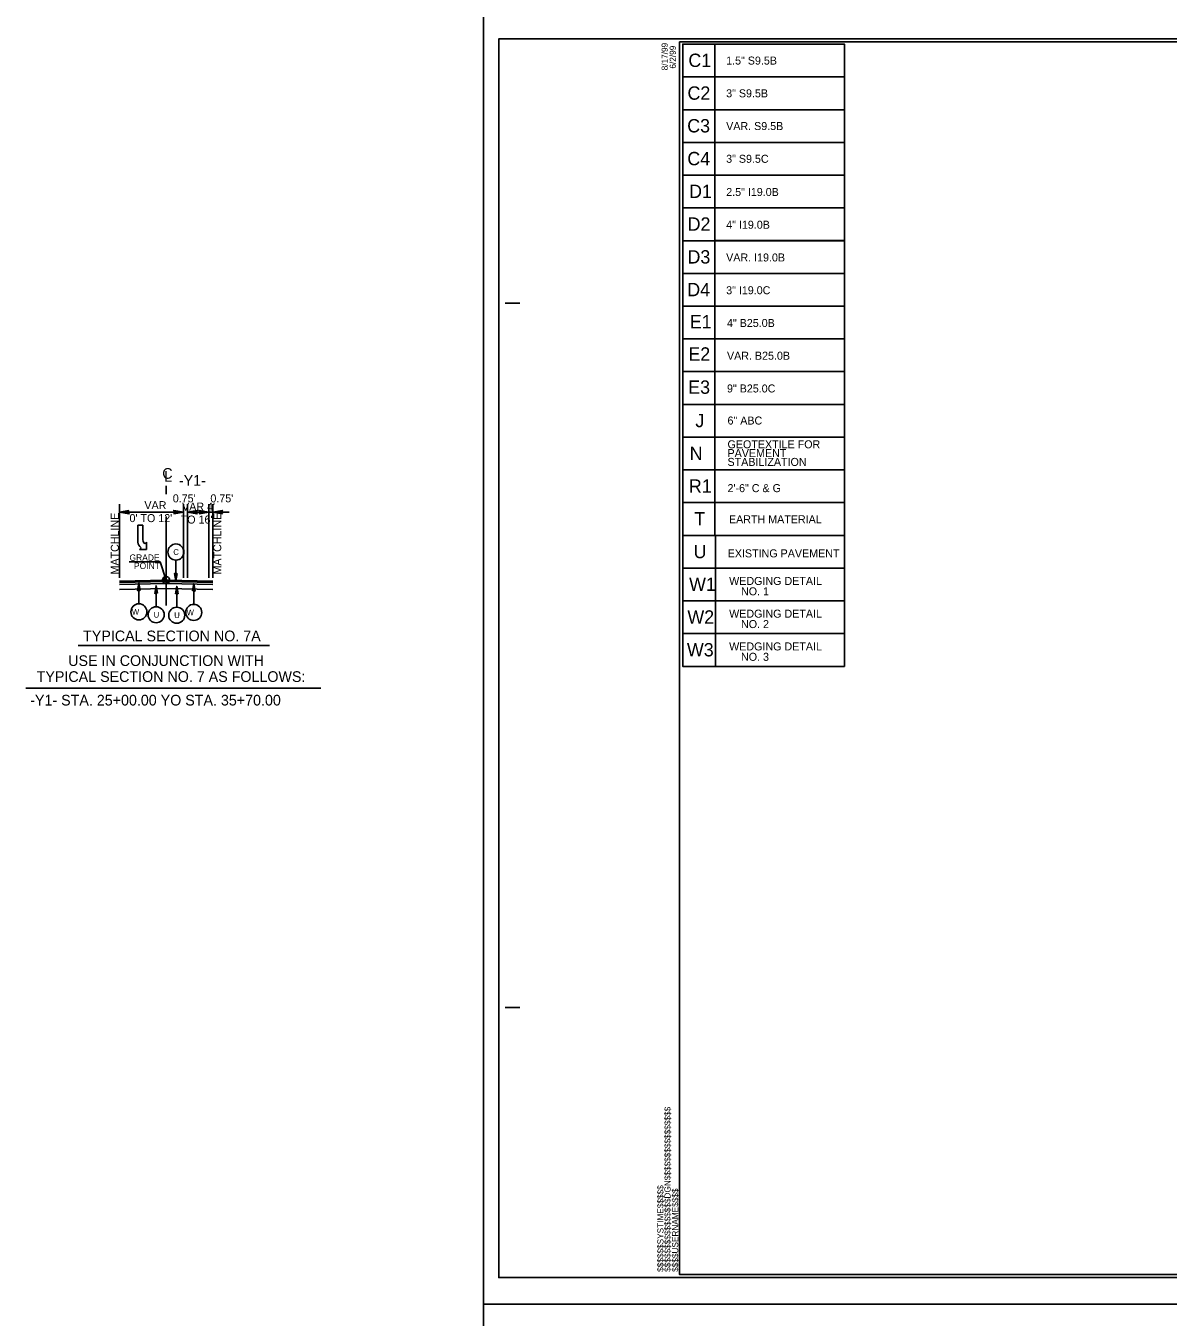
# Model space of a CAD drawing. Extents: x 573813 to 575363, y -54752 to -53123.
# Drawn here: x 574591.7 to 574786.5, y -54005.6 to -53785.4 of the extents above; entities that cross this region are included whole.
import ezdxf

# ---------------------------------------------------------------- set-up
doc = ezdxf.new("R2010")
doc.units = 0
for name, color, linetype in [('Old_Level_1', 7, 'Continuous'), ('Old_Level_11', 7, 'Continuous'), ('Old_Level_2', 7, 'Continuous'), ('Old_Level_3', 7, 'Continuous'), ('Prop Lane Arrow CELL', 7, 'Continuous'), ('Prop Pavement Schedule Description CELL', 7, 'Continuous'), ('Sheet Cutting Line CELL', 7, 'Continuous'), ('Sheet Plot Border Inside CELL', 7, 'Continuous'), ('Sheet Plot Border Outside CELL', 7, 'Continuous'), ('Sheet Typical CELL', 7, 'Continuous'), ('Typical Grade Point Symbol CELL', 7, 'Continuous'), ('Typical ID Circle CELL', 7, 'Continuous'), ('Typical Terminator CELL', 7, 'Continuous'), ('Typical Text ID Circle CELL', 7, 'Continuous')]:
    doc.layers.add(name, color=color, linetype=linetype)

msp = doc.modelspace()

# ---------------------------------------------------------------- linework, layer by layer
at = {"layer": 'Old_Level_1'}
for p, q in [((574615.61, -53879.92), (574607.65, -53880.08)), ((574615.61, -53880.14), (574607.65, -53880.31)), ((574615.61, -53880.48), (574607.65, -53880.64)), ((574615.61, -53879.92), (574623.56, -53880.08)), ((574615.61, -53880.14), (574623.56, -53880.31)), ((574615.61, -53880.48), (574623.56, -53880.64)), ((574615.61, -53881.37), (574607.65, -53881.54)), ((574615.61, -53881.37), (574623.56, -53881.54))]:
    msp.add_line(p, q, dxfattribs=at)
at = {"layer": 'Old_Level_11'}
for p, q in [((574607.65, -53879.51), (574607.65, -53866.95)), ((574618.56, -53879.51), (574618.56, -53866.95)), ((574619.24, -53879.51), (574619.24, -53866.95)), ((574622.88, -53879.51), (574622.88, -53866.95)), ((574623.56, -53879.51), (574623.56, -53866.95)), ((574607.65, -53868.34), (574618.56, -53868.34)), ((574619.24, -53868.34), (574622.88, -53868.34)), ((574622.88, -53868.34), (574623.56, -53868.34)), ((574626.38, -53868.33), (574623.56, -53868.34)), ((574609.32, -53876.82), (574614.57, -53876.82)), ((574615.61, -53879.92), (574614.57, -53876.82)), ((574633.25, -53891.06), (574600.62, -53891.06)), ((574591.69, -53898.34), (574642, -53898.34))]:
    msp.add_line(p, q, dxfattribs=at)
for points in [[(574609.28, -53868.05), (574607.65, -53868.34), (574609.29, -53868.63), (574609.08, -53868.34)], [(574616.92, -53868.62), (574618.56, -53868.34), (574616.92, -53868.05), (574617.12, -53868.34)], [(574620.88, -53868.05), (574619.24, -53868.34), (574620.89, -53868.63), (574620.68, -53868.34)], [(574621.25, -53868.62), (574622.88, -53868.34), (574621.24, -53868.05), (574621.45, -53868.34)], [(574625.2, -53868.62), (574623.56, -53868.34), (574625.21, -53868.05), (574625, -53868.34)]]:
    msp.add_lwpolyline(points, close=True, dxfattribs=at)
at = {"layer": 'Old_Level_2'}
for p, q in [((574615.61, -53865.24), (574615.61, -53863.84)), ((574615.61, -53884.25), (574615.61, -53869.09))]:
    msp.add_line(p, q, dxfattribs=at)
at = {"layer": 'Prop Lane Arrow CELL'}
for p, q in [((574611.67, -53870.57), (574610.77, -53870.57)), ((574610.77, -53870.57), (574610.77, -53873.45)), ((574611.67, -53873.07), (574611.67, -53870.57)), ((574612.27, -53873.46), (574611.98, -53873.75)), ((574612.26, -53874.69), (574612.27, -53873.46)), ((574611.34, -53874.39), (574611.06, -53874.68)), ((574611.06, -53874.68), (574612.26, -53874.69))]:
    msp.add_line(p, q, dxfattribs=at)
for centre, radius, start, end in [((574612.18, -53873.23), 1.43, 188.6761, 233.9878), ((574612.56, -53873.07), 0.894, 180, 229.6582)]:
    msp.add_arc(centre, radius, start, end, dxfattribs=at)
at = {"layer": 'Prop Pavement Schedule Description CELL'}
for points in [[(574709.17, -53794.15), (574703.71, -53794.15), (574703.71, -53788.56), (574731.27, -53788.56), (574731.27, -53794.15), (574709.17, -53794.15), (574709.17, -53788.56)], [(574709.17, -53799.73), (574703.71, -53799.73), (574703.71, -53794.15), (574731.27, -53794.15), (574731.27, -53799.73), (574709.17, -53799.73), (574709.17, -53794.15)], [(574709.17, -53805.31), (574703.71, -53805.31), (574703.71, -53799.73), (574731.27, -53799.73), (574731.27, -53805.31), (574709.17, -53805.31), (574709.17, -53799.73)], [(574709.17, -53810.89), (574703.71, -53810.89), (574703.71, -53805.31), (574731.27, -53805.31), (574731.27, -53810.89), (574709.17, -53810.89), (574709.17, -53805.31)], [(574709.17, -53816.47), (574703.71, -53816.47), (574703.71, -53810.89), (574731.27, -53810.89), (574731.27, -53816.47), (574709.17, -53816.47), (574709.17, -53810.89)], [(574709.17, -53822.06), (574703.71, -53822.06), (574703.71, -53816.47), (574731.27, -53816.47), (574731.27, -53822.05), (574709.17, -53822.05), (574709.17, -53816.47)], [(574709.16, -53827.64), (574703.71, -53827.64), (574703.71, -53822.06), (574731.26, -53822.06), (574731.26, -53827.64), (574709.16, -53827.64), (574709.16, -53822.06)], [(574709.16, -53833.22), (574703.71, -53833.22), (574703.71, -53827.64), (574731.26, -53827.64), (574731.26, -53833.22), (574709.16, -53833.22), (574709.16, -53827.64)], [(574709.16, -53838.8), (574703.71, -53838.8), (574703.71, -53833.22), (574731.26, -53833.22), (574731.26, -53838.8), (574709.16, -53838.8), (574709.16, -53833.22)], [(574709.16, -53844.38), (574703.71, -53844.38), (574703.71, -53838.8), (574731.26, -53838.8), (574731.26, -53844.38), (574709.16, -53844.38), (574709.16, -53838.8)], [(574709.16, -53849.96), (574703.71, -53849.96), (574703.71, -53844.38), (574731.26, -53844.38), (574731.26, -53849.96), (574709.16, -53849.96), (574709.16, -53844.38)], [(574709.16, -53855.55), (574703.71, -53855.55), (574703.71, -53849.96), (574731.26, -53849.96), (574731.26, -53855.55), (574709.16, -53855.55), (574709.16, -53849.96)], [(574709.16, -53861.13), (574703.71, -53861.13), (574703.71, -53855.55), (574731.26, -53855.55), (574731.26, -53861.13), (574709.16, -53861.13), (574709.16, -53855.55)], [(574709.16, -53866.71), (574703.71, -53866.71), (574703.71, -53861.13), (574731.26, -53861.13), (574731.26, -53866.71), (574709.16, -53866.71), (574709.16, -53861.13)], [(574709.16, -53872.29), (574703.71, -53872.29), (574703.71, -53866.71), (574731.26, -53866.71), (574731.26, -53872.29), (574709.16, -53872.29), (574709.16, -53866.71)], [(574709.28, -53877.87), (574703.7, -53877.87), (574703.7, -53872.29), (574731.26, -53872.29), (574731.26, -53877.87), (574709.28, -53877.87), (574709.28, -53872.29)], [(574709.28, -53883.45), (574703.7, -53883.45), (574703.7, -53877.87), (574731.26, -53877.87), (574731.26, -53883.45), (574709.28, -53883.45), (574709.28, -53877.87)], [(574709.28, -53889.03), (574703.7, -53889.03), (574703.7, -53883.45), (574731.26, -53883.45), (574731.26, -53889.03), (574709.28, -53889.03), (574709.28, -53883.45)], [(574709.28, -53894.62), (574703.7, -53894.62), (574703.7, -53889.03), (574731.26, -53889.03), (574731.26, -53894.62), (574709.28, -53894.62), (574709.28, -53889.03)]]:
    msp.add_lwpolyline(points, dxfattribs=at)
at = {"layer": 'Sheet Cutting Line CELL'}
for p, q in [((574669.73, -54003.31), (574669.73, -53783.19)), ((575006.71, -54003.31), (574669.73, -54003.31)), ((574669.73, -54223.42), (574669.73, -54003.31)), ((574669.73, -54003.31), (575006.71, -54003.31))]:
    msp.add_line(p, q, dxfattribs=at)
at = {"layer": 'Sheet Plot Border Inside CELL'}
msp.add_lwpolyline([(575005.81, -53787.68), (574672.33, -53787.68), (574672.33, -53998.81), (575005.81, -53998.81)], close=True, dxfattribs=at)
at = {"layer": 'Sheet Plot Border Outside CELL'}
for p, q in [((574669.73, -53783.19), (574669.73, -54003.31)), ((574669.73, -54003.31), (575006.71, -54003.31)), ((575006.71, -54003.31), (574669.73, -54003.31)), ((574669.73, -54003.31), (574669.73, -54223.42))]:
    msp.add_line(p, q, dxfattribs=at)
for points in [[(575006.71, -53783.19), (574669.73, -53783.19), (574669.73, -54003.31), (575006.71, -54003.31)], [(575006.71, -54003.31), (574669.73, -54003.31), (574669.73, -54223.42), (575006.71, -54223.42)]]:
    msp.add_lwpolyline(points, close=True, dxfattribs=at)
at = {"layer": 'Sheet Typical CELL'}
for p, q in [((574673.43, -53832.72), (574675.93, -53832.72)), ((574673.43, -53952.78), (574675.93, -53952.78)), ((574703.15, -53998.3), (574703.15, -53998.3)), ((574703.15, -53998.3), (574703.15, -53998.3)), ((574703.15, -53998.3), (574703.15, -53998.3)), ((574703.15, -53998.3), (574703.15, -53998.3)), ((574703.15, -53998.3), (574703.15, -53998.3)), ((574703.15, -53998.3), (574703.15, -53998.3))]:
    msp.add_line(p, q, dxfattribs=at)
msp.add_lwpolyline([(575003.31, -53788.19), (574703.15, -53788.19), (574703.15, -53998.3), (575003.31, -53998.3)], close=True, dxfattribs=at)
msp.add_lwpolyline([(574710.65, -53998.3), (574710.65, -53998.3)], dxfattribs=at)
at = {"layer": 'Typical Grade Point Symbol CELL'}
for p, q in [((574614.99, -53879.92), (574615.61, -53879.92)), ((574615.61, -53879.92), (574615.61, -53879.31)), ((574615.61, -53880.53), (574615.61, -53879.92)), ((574616.22, -53879.92), (574615.61, -53879.92)), ((574615.61, -53879.92), (574615.61, -53880.53))]:
    msp.add_line(p, q, dxfattribs=at)
for points in [[(574615, -53879.83), (574615, -53879.92)], [(574615.01, -53879.77), (574615.01, -53879.92)], [(574615.03, -53879.73), (574615.03, -53879.92)], [(574615.04, -53879.69), (574615.04, -53879.92)], [(574615.05, -53879.66), (574615.05, -53879.92)], [(574615.06, -53879.64), (574615.06, -53879.92)], [(574615.08, -53879.62), (574615.08, -53879.92)], [(574615.09, -53879.6), (574615.09, -53879.92)], [(574615.1, -53879.58), (574615.1, -53879.92)], [(574615.11, -53879.56), (574615.11, -53879.92)], [(574615.12, -53879.54), (574615.12, -53879.92)], [(574615.14, -53879.53), (574615.14, -53879.92)], [(574615.15, -53879.51), (574615.15, -53879.92)], [(574615.16, -53879.5), (574615.16, -53879.92)], [(574615.17, -53879.49), (574615.17, -53879.92)], [(574615.18, -53879.47), (574615.18, -53879.92)], [(574615.2, -53879.46), (574615.2, -53879.92)], [(574615.21, -53879.45), (574615.21, -53879.92)], [(574615.22, -53879.44), (574615.22, -53879.92)], [(574615.23, -53879.43), (574615.23, -53879.92)], [(574615.25, -53879.42), (574615.25, -53879.92)], [(574615.26, -53879.41), (574615.26, -53879.92)], [(574615.27, -53879.41), (574615.27, -53879.92)], [(574615.28, -53879.4), (574615.28, -53879.92)], [(574615.29, -53879.39), (574615.29, -53879.92)], [(574615.31, -53879.38), (574615.31, -53879.92)], [(574615.32, -53879.38), (574615.32, -53879.92)], [(574615.33, -53879.37), (574615.33, -53879.92)], [(574615.34, -53879.37), (574615.34, -53879.92)], [(574615.36, -53879.36), (574615.36, -53879.92)], [(574615.37, -53879.36), (574615.37, -53879.92)], [(574615.38, -53879.35), (574615.38, -53879.92)], [(574615.39, -53879.34), (574615.39, -53879.92)], [(574615.4, -53879.34), (574615.4, -53879.92)], [(574615.42, -53879.34), (574615.42, -53879.92)], [(574615.43, -53879.33), (574615.43, -53879.92)], [(574615.44, -53879.33), (574615.44, -53879.92)], [(574615.45, -53879.33), (574615.45, -53879.92)], [(574615.47, -53879.32), (574615.47, -53879.92)], [(574615.48, -53879.32), (574615.48, -53879.92)], [(574615.49, -53879.32), (574615.49, -53879.92)], [(574615.5, -53879.31), (574615.5, -53879.92)], [(574615.51, -53879.31), (574615.51, -53879.92)], [(574615.53, -53879.31), (574615.53, -53879.92)], [(574615.54, -53879.31), (574615.54, -53879.92)], [(574615.55, -53879.31), (574615.55, -53879.92)], [(574615.56, -53879.31), (574615.56, -53879.92)], [(574615.58, -53879.31), (574615.58, -53879.92)], [(574615.59, -53879.31), (574615.59, -53879.92)], [(574615.6, -53879.31), (574615.6, -53879.31), (574615.6, -53879.92)], [(574615.62, -53879.92), (574615.62, -53880.53), (574615.62, -53880.53)], [(574615.63, -53879.92), (574615.63, -53880.53)], [(574615.64, -53879.92), (574615.64, -53880.53)], [(574615.65, -53879.92), (574615.65, -53880.53)], [(574615.66, -53879.92), (574615.66, -53880.52)], [(574615.68, -53879.92), (574615.68, -53880.52)], [(574615.69, -53879.92), (574615.69, -53880.52)], [(574615.7, -53879.92), (574615.7, -53880.52)], [(574615.71, -53879.92), (574615.71, -53880.52)], [(574615.73, -53879.92), (574615.73, -53880.52)], [(574615.74, -53879.92), (574615.74, -53880.51)], [(574615.75, -53879.92), (574615.75, -53880.51)], [(574615.76, -53879.92), (574615.76, -53880.51)], [(574615.77, -53879.92), (574615.77, -53880.5)], [(574615.79, -53879.92), (574615.79, -53880.5)], [(574615.8, -53879.92), (574615.8, -53880.5)], [(574615.81, -53879.92), (574615.81, -53880.49)], [(574615.82, -53879.92), (574615.82, -53880.49)], [(574615.83, -53879.92), (574615.83, -53880.48)], [(574615.85, -53879.92), (574615.85, -53880.48)], [(574615.86, -53879.92), (574615.86, -53880.47)], [(574615.87, -53879.92), (574615.87, -53880.47)], [(574615.88, -53879.92), (574615.88, -53880.46)], [(574615.9, -53879.92), (574615.9, -53880.45)], [(574615.91, -53879.92), (574615.91, -53880.45)], [(574615.92, -53879.92), (574615.92, -53880.44)], [(574615.93, -53879.92), (574615.93, -53880.43)], [(574615.94, -53879.92), (574615.94, -53880.42)], [(574615.96, -53879.92), (574615.96, -53880.42)], [(574615.97, -53879.92), (574615.97, -53880.41)], [(574615.98, -53879.92), (574615.98, -53880.4)], [(574615.99, -53879.92), (574615.99, -53880.39)], [(574616.01, -53879.92), (574616.01, -53880.38)], [(574616.02, -53879.92), (574616.02, -53880.37)], [(574616.03, -53879.92), (574616.03, -53880.36)], [(574616.04, -53879.92), (574616.04, -53880.34)], [(574616.05, -53879.92), (574616.05, -53880.33)], [(574616.07, -53879.92), (574616.07, -53880.32)], [(574616.08, -53879.92), (574616.08, -53880.3)], [(574616.09, -53879.92), (574616.09, -53880.29)], [(574616.1, -53879.92), (574616.1, -53880.27)], [(574616.12, -53879.92), (574616.12, -53880.25)], [(574616.13, -53879.92), (574616.13, -53880.23)], [(574616.14, -53879.92), (574616.14, -53880.21)], [(574616.15, -53879.92), (574616.15, -53880.19)], [(574616.16, -53879.92), (574616.16, -53880.16)], [(574616.18, -53879.92), (574616.18, -53880.14)], [(574616.19, -53879.92), (574616.19, -53880.1)], [(574616.2, -53879.92), (574616.2, -53880.06)], [(574616.21, -53879.92), (574616.21, -53879.98)]]:
    msp.add_lwpolyline(points, dxfattribs=at)
msp.add_circle((574615.61, -53879.92), 0.611, dxfattribs=at)
for start, end in [(90.0095, 180.0095), (270.0095, 0.0095)]:
    msp.add_arc((574615.61, -53879.92), 0.611, start, end, dxfattribs=at)
at = {"layer": 'Typical ID Circle CELL'}
for p, q in [((574617.28, -53876.51), (574617.28, -53880.06)), ((574610.97, -53883.96), (574610.97, -53880.41)), ((574620.33, -53884.05), (574620.33, -53880.5)), ((574613.9, -53884.44), (574613.9, -53880.89)), ((574617.42, -53884.53), (574617.42, -53880.97))]:
    msp.add_line(p, q, dxfattribs=at)
for centre in [(574617.28, -53875.13), (574610.97, -53885.33), (574613.91, -53885.82), (574617.42, -53885.9), (574620.33, -53885.42)]:
    msp.add_circle(centre, 1.37, dxfattribs=at)
at = {"layer": 'Typical Terminator CELL'}
for points in [[(574611.19, -53881.68), (574610.97, -53880.41), (574610.75, -53881.69), (574610.97, -53881.53)], [(574617.5, -53878.78), (574617.28, -53880.06), (574617.06, -53878.78), (574617.28, -53878.94)], [(574620.11, -53881.77), (574620.33, -53880.5), (574620.56, -53881.78), (574620.33, -53881.61)], [(574614.12, -53882.16), (574613.9, -53880.89), (574613.68, -53882.17), (574613.9, -53882.01)], [(574617.2, -53882.25), (574617.42, -53880.97), (574617.64, -53882.25), (574617.42, -53882.09)]]:
    msp.add_lwpolyline(points, close=True, dxfattribs=at)

# ---------------------------------------------------------------- texts
at = {"layer": 'Old_Level_1'}
for s, height, rotation, p in [('C1', 2.274, 360, (574704.66, -53792.45)), ('TYPICAL SECTION NO. 7A', 1.8192, 0, (574601.46, -53890.34)), ('USE IN CONJUNCTION WITH ', 1.8192, 360, (574598.92, -53894.55)), ('TYPICAL SECTION NO. 7 AS FOLLOWS:', 1.8192, 360, (574593.54, -53897.27)), ('-Y1- STA. 25+00.00 YO STA. 35+70.00', 1.8192, 0, (574592.44, -53901.29))]:
    msp.add_text(s, height=height, rotation=rotation, dxfattribs=at).set_placement(p)
at = {"layer": 'Old_Level_11'}
for s, rotation, p in [('VAR ', 0, (574611.91, -53867.82)), ("0.75'", 0, (574616.75, -53866.66)), ("VAR 4' ", 0, (574618.34, -53868.07)), ("0.75'", 0, (574623.16, -53866.66)), ('MATCHLINE', 90, (574607.55, -53878.96)), ("0' TO 12'", 0, (574609.37, -53870.03)), ("TO 16'", 0, (574618.1, -53870.28)), ('MATCHLINE', 90, (574625.02, -53878.96))]:
    msp.add_text(s, height=1.364, rotation=rotation, dxfattribs=at).set_placement(p)
at = {"layer": 'Old_Level_2'}
for s, rotation, p in [('C', 360, (574614.96, -53862.64)), ('L', 359.9469, (574615.27, -53863.15))]:
    msp.add_text(s, height=1.82, rotation=rotation, dxfattribs=at).set_placement(p)
at = {"layer": 'Old_Level_3'}
for s, height, p in [('-Y1-', 1.819, (574617.8, -53863.82)), ('GRADE', 1.08, (574609.37, -53876.62)), ('POINT', 1.08, (574610.13, -53878.02))]:
    msp.add_text(s, height=height, rotation=0, dxfattribs=at).set_placement(p)
at = {"layer": 'Prop Pavement Schedule Description CELL'}
for s, height, p in [('1.5" S9.5B', 1.364, (574711.1, -53792.04)), ('C2', 2.274, (574704.51, -53798.03)), ('3" S9.5B', 1.364, (574711.1, -53797.62)), ('C3', 2.274, (574704.46, -53803.61)), ('VAR. S9.5B', 1.364, (574711.1, -53803.2)), ('C4', 2.274, (574704.48, -53809.2)), ('3" S9.5C', 1.364, (574711.1, -53808.78)), ('D1', 2.274, (574704.78, -53814.78)), ('2.5" I19.0B', 1.3644, (574711.11, -53814.44)), ('D2', 2.274, (574704.53, -53820.36)), ('4" I19.0B', 1.364, (574711.11, -53820.02)), ('D3', 2.274, (574704.51, -53825.95)), ('VAR. I19.0B', 1.3644, (574711.1, -53825.6)), ('D4', 2.274, (574704.47, -53831.53)), ('3" I19.0C', 1.364, (574711.1, -53831.19)), ('E1', 2.274, (574704.9, -53837)), ('4" B25.0B', 1.364, (574711.24, -53836.77)), ('E2', 2.274, (574704.66, -53842.51)), ('VAR. B25.0B', 1.3644, (574711.24, -53842.35)), ('E3', 2.274, (574704.63, -53848.16)), ('9" B25.0C', 1.364, (574711.24, -53847.93)), ('J', 2.27, (574705.85, -53853.85)), ('6" ABC', 1.364, (574711.33, -53853.4)), ('GEOTEXTILE FOR', 1.3644, (574711.33, -53857.45)), ('N', 2.27, (574704.87, -53859.44)), ('PAVEMENT', 1.364, (574711.33, -53858.95)), ('STABILIZATION', 1.3644, (574711.33, -53860.45)), ('R1', 2.274, (574704.75, -53865.02)), ('2\'-6" C & G', 1.3644, (574711.33, -53864.92)), ('T', 2.27, (574705.67, -53870.6)), ('EARTH MATERIAL', 1.3644, (574711.58, -53870.23)), ('U', 2.27, (574705.55, -53876.18)), ('EXISTING PAVEMENT', 1.3644, (574711.36, -53876.04)), ('W1', 2.274, (574704.78, -53881.76)), ('WEDGING DETAIL ', 1.3644, (574711.61, -53880.74)), ('    NO. 1', 1.364, (574711.61, -53882.51)), ('W2', 2.274, (574704.49, -53887.34)), ('WEDGING DETAIL ', 1.3644, (574711.61, -53886.32)), ('    NO. 2', 1.364, (574711.61, -53888.09)), ('W3', 2.274, (574704.41, -53892.92)), ('WEDGING DETAIL ', 1.3644, (574711.61, -53891.9)), ('    NO. 3', 1.364, (574711.61, -53893.67))]:
    msp.add_text(s, height=height, rotation=360, dxfattribs=at).set_placement(p)
at = {"layer": 'Sheet Typical CELL'}
for s, height, p in [('8/17/99', 1.051, (574701.14, -53793.02)), ('6/2/99', 1.051, (574702.52, -53792.73)), ('$$$$$$$$$$$$$$$$DGN$$$$$$$$$$$$$$$$', 1.0506, (574701.62, -53997.83)), ('$$$$$$SYSTIME$$$$$', 1.0506, (574700.41, -53997.83)), ('$$$$USERNAME$$$$', 1.0506, (574702.93, -53997.83))]:
    msp.add_text(s, height=height, rotation=90, dxfattribs=at).set_placement(p)
at = {"layer": 'Typical Text ID Circle CELL'}
for s, p in [('C', (574616.84, -53875.62)), ('W ', (574609.78, -53885.83)), ('U', (574613.48, -53886.31))]:
    msp.add_text(s, height=0.984, dxfattribs=at).set_placement(p)
for s, p in [('U', (574616.99, -53886.39)), ('W ', (574619.12, -53885.91))]:
    msp.add_text(s, height=0.984, rotation=360, dxfattribs=at).set_placement(p)

doc.saveas('drawing.dxf')
